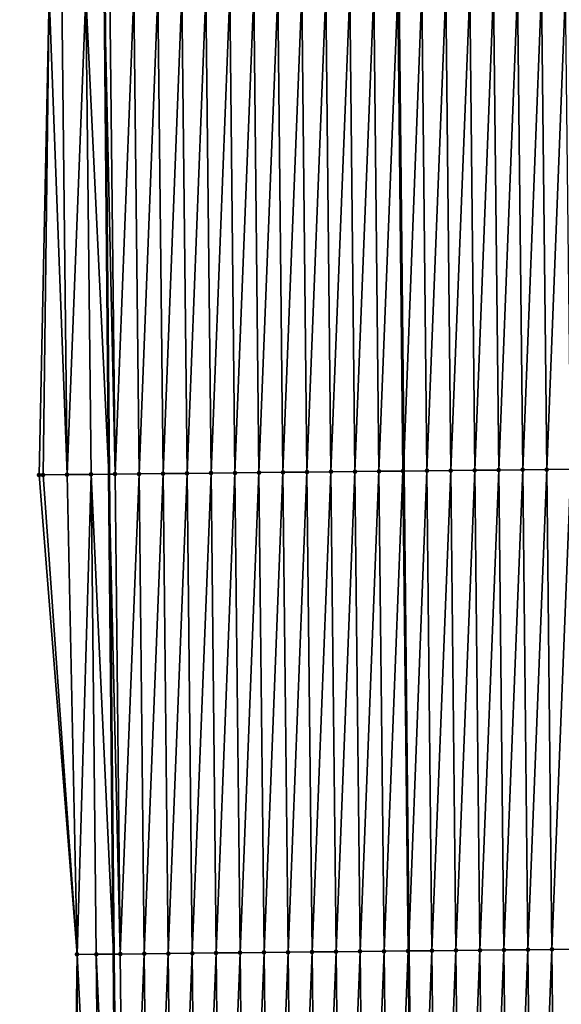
# Model space of a CAD drawing. Header units: feet. Extents: x 2007189 to 2022806, y 818621 to 837694.
# Tile 316 of 656: x 2011353 to 2011376, y 828845 to 828886. Entities that reach past the tile are written whole.
import ezdxf

# ---------------------------------------------------------------- set-up
doc = ezdxf.new("R2010")
doc.units = ezdxf.units.FT
doc.header["$MEASUREMENT"] = 0
for name, color, linetype, lineweight in [('EP_Travel Lane', 172, 'Continuous', 53), ('Road Shots', 141, 'Continuous', 100), ('Road X-Section', 40, 'Continuous', 13), ('STRIPING', 60, 'Continuous', 53)]:
    doc.layers.add(name, color=color, linetype=linetype, lineweight=lineweight)
doc.layers.add('I-77-MM17-21_SB-Surface-Border', color=7, linetype='Continuous')
doc.layers.add('I-77-MM17-21_SB-Surface-TIN', color=7, linetype='Continuous')

msp = doc.modelspace()

# ---------------------------------------------------------------- linework, layer by layer
at = {"layer": 'EP_Travel Lane'}
msp.add_polyline3d([(2011354.749587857, 829086.9643063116, 317.1524679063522), (2011354.979581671, 829066.9660118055, 317.0286059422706), (2011355.209577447, 829046.9675467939, 316.9328874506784), (2011355.439570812, 829026.9692913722, 316.8025781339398), (2011355.633534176, 829006.9840589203, 316.6913245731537), (2011355.821723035, 828986.9853854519, 316.5551894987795), (2011356.009913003, 828966.9865940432, 316.4383833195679), (2011356.19810302, 828946.9877975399, 316.3224105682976), (2011356.386292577, 828926.9890499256, 316.1984395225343), (2011356.574481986, 828906.9903179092, 316.0719165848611), (2011356.762671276, 828886.9915987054, 315.9433314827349), (2011356.950861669, 828866.992762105, 315.8339187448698), (2011357.139050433, 828846.9940987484, 315.696163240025), (2011357.327239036, 828826.995452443, 315.5556009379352), (2011357.535501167, 828806.9998870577, 315.4221144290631), (2011357.747121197, 828787.0012546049, 315.3215290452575), (2011357.958739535, 828767.0027819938, 315.1930798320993), (2011358.170357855, 828747.0043111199, 315.064400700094)], dxfattribs=at)
at = {"layer": 'I-77-MM17-21_SB-Surface-Border', "color": 3, "linetype": 'Continuous', "lineweight": -3}
msp.add_polyline3d([(2011356.669635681, 828746.9886572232, 315.024594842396), (2011357.350865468, 828766.9964450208, 315.1763109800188), (2011356.27611999, 828786.9858623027, 315.2909297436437), (2011356.067860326, 828806.9845930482, 315.3806073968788), (2011355.335832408, 828826.9744574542, 315.4975312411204), (2011355.622954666, 828846.9780881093, 315.6563314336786), (2011354.037516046, 828866.9620809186, 315.7434684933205), (2011354.46445267, 828886.9673824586, 315.8741251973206), (2011353.22869674, 828906.9551135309, 315.9629740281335), (2011353.799391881, 828926.9618330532, 316.1137954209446), (2011354.332915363, 828946.96812921, 316.2686811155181), (2011354.131869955, 828966.9667951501, 316.3834662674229), (2011354.097969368, 828986.9671800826, 316.5101890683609), (2011355.257987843, 829006.9800873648, 316.6823774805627), (2011354.461545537, 829026.9583566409, 316.777838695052), (2011353.307004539, 829046.9462924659, 316.8819204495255), (2011354.165455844, 829066.956908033, 317.0082613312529), (2011354.586643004, 829086.9624844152, 317.1483636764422)], dxfattribs=at)
at = {"layer": 'I-77-MM17-21_SB-Surface-TIN', "color": 128, "linetype": 'Continuous', "lineweight": -3}
for points in [[(2011368.206116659, 828867.1124340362, 315.9968788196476), (2011368.991655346, 828887.1215469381, 316.1329711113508), (2011367.991711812, 828887.1109197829, 316.1177109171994)], [(2011368.206116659, 828867.1124340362, 315.9968788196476), (2011369.2060599, 828867.1230886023, 316.0076544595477), (2011368.991655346, 828887.1215469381, 316.1329711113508)], [(2011369.2060599, 828867.1230886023, 316.0076544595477), (2011369.01704184, 828887.1218175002, 316.1332340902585), (2011368.991655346, 828887.1215469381, 316.1329711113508)], [(2011369.99159856, 828887.1322040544, 316.1433295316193), (2011369.01704184, 828887.1218175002, 316.1332340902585), (2011369.232021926, 828867.1233643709, 316.0080750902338)], [(2011369.2060599, 828867.1230886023, 316.0076544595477), (2011369.232021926, 828867.1233643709, 316.0080750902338), (2011369.01704184, 828887.1218175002, 316.1332340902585)], [(2011370.206003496, 828867.1337100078, 316.0238553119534), (2011369.99159856, 828887.1322040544, 316.1433295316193), (2011369.232021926, 828867.1233643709, 316.0080750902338)], [(2011370.206003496, 828867.1337100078, 316.0238553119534), (2011370.991541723, 828887.1428658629, 316.1529203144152), (2011369.99159856, 828887.1322040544, 316.1433295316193)], [(2011370.206003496, 828867.1337100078, 316.0238553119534), (2011371.205946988, 828867.1443410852, 316.0384737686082), (2011370.991541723, 828887.1428658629, 316.1529203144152)], [(2011371.205946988, 828867.1443410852, 316.0384737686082), (2011371.991485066, 828887.1535108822, 316.1652578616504), (2011370.991541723, 828887.1428658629, 316.1529203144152)], [(2011371.205946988, 828867.1443410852, 316.0384737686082), (2011372.205890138, 828867.1550041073, 316.0478660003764), (2011371.991485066, 828887.1535108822, 316.1652578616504)], [(2011372.205890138, 828867.1550041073, 316.0478660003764), (2011372.991428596, 828887.1641384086, 316.1804572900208), (2011371.991485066, 828887.1535108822, 316.1652578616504)], [(2011372.205890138, 828867.1550041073, 316.0478660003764), (2011373.205833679, 828867.165630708, 316.0632168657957), (2011372.991428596, 828887.1641384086, 316.1804572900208)], [(2011373.205833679, 828867.165630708, 316.0632168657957), (2011373.991372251, 828887.1747543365, 316.1975542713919), (2011372.991428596, 828887.1641384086, 316.1804572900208)], [(2011373.205833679, 828867.165630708, 316.0632168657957), (2011374.205777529, 828867.1762283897, 316.0832989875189), (2011373.991372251, 828887.1747543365, 316.1975542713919)], [(2011374.205777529, 828867.1762283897, 316.0832989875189), (2011374.991315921, 828887.1853689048, 316.2148736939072), (2011373.991372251, 828887.1747543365, 316.1975542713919)], [(2011374.205777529, 828867.1762283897, 316.0832989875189), (2011375.205721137, 828867.1868487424, 316.0996720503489), (2011374.991315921, 828887.1853689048, 316.2148736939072)], [(2011375.205721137, 828867.1868487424, 316.0996720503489), (2011375.991259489, 828887.1959928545, 316.2306582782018), (2011374.991315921, 828887.1853689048, 316.2148736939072)], [(2011375.205721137, 828867.1868487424, 316.0996720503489), (2011376.205664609, 828867.197481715, 316.1139804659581), (2011375.991259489, 828887.1959928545, 316.2306582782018)], [(2011354.037516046, 828866.9620809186, 315.7434684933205), (2011354.206904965, 828866.9638600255, 315.7495079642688), (2011354.46445267, 828886.9673824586, 315.8741251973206)], [(2011354.206904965, 828866.9638600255, 315.7495079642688), (2011355.206849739, 828866.9743716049, 315.7836766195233), (2011354.46445267, 828886.9673824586, 315.8741251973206)], [(2011355.206849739, 828866.9743716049, 315.7836766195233), (2011354.992444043, 828886.9729364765, 315.8915636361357), (2011354.46445267, 828886.9673824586, 315.8741251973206)], [(2011355.206849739, 828866.9743716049, 315.7836766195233), (2011355.992388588, 828886.9834693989, 315.9222405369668), (2011354.992444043, 828886.9729364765, 315.8915636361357)], [(2011355.206849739, 828866.9743716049, 315.7836766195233), (2011356.206794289, 828866.9849040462, 315.8144322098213), (2011355.992388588, 828886.9834693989, 315.9222405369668)], [(2011355.992388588, 828886.9834693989, 315.9222405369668), (2011356.950861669, 828866.992762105, 315.8339187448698), (2011356.762671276, 828886.9915987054, 315.9433314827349)], [(2011356.206794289, 828866.9849040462, 315.8144322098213), (2011356.950861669, 828866.992762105, 315.8339187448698), (2011355.992388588, 828886.9834693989, 315.9222405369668)], [(2011357.206738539, 828866.995464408, 315.8406199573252), (2011356.992332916, 828886.9940224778, 315.9496197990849), (2011356.762671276, 828886.9915987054, 315.9433314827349)], [(2011357.206738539, 828866.995464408, 315.8406199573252), (2011356.762671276, 828886.9915987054, 315.9433314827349), (2011356.950861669, 828866.992762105, 315.8339187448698)], [(2011357.206738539, 828866.995464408, 315.8406199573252), (2011357.992276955, 828887.0046025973, 315.9725751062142), (2011356.992332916, 828886.9940224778, 315.9496197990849)], [(2011357.206738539, 828866.995464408, 315.8406199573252), (2011358.206682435, 828867.0060578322, 315.8613985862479), (2011357.992276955, 828887.0046025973, 315.9725751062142)], [(2011358.206682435, 828867.0060578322, 315.8613985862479), (2011358.992220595, 828887.0152199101, 315.9894455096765), (2011357.992276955, 828887.0046025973, 315.9725751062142)], [(2011358.206682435, 828867.0060578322, 315.8613985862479), (2011359.206626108, 828867.0166720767, 315.8787709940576), (2011358.992220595, 828887.0152199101, 315.9894455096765)], [(2011359.206626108, 828867.0166720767, 315.8787709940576), (2011359.992164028, 828887.0258565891, 316.0031475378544), (2011358.992220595, 828887.0152199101, 315.9894455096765)], [(2011359.206626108, 828867.0166720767, 315.8787709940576), (2011360.206569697, 828867.0272942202, 315.8948510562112), (2011359.992164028, 828887.0258565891, 316.0031475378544)], [(2011360.206569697, 828867.0272942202, 315.8948510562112), (2011360.992107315, 828887.0365067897, 316.0146374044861), (2011359.992164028, 828887.0258565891, 316.0031475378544)], [(2011360.206569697, 828867.0272942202, 315.8948510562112), (2011361.206513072, 828867.0379362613, 315.9076758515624), (2011360.992107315, 828887.0365067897, 316.0146374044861)], [(2011361.206513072, 828867.0379362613, 315.9076758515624), (2011361.992050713, 828887.0471467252, 316.0278066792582), (2011360.992107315, 828887.0365067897, 316.0146374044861)], [(2011361.206513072, 828867.0379362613, 315.9076758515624), (2011362.206456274, 828867.0485944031, 315.9178665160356), (2011361.992050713, 828887.0471467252, 316.0278066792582)], [(2011362.206456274, 828867.0485944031, 315.9178665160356), (2011362.991993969, 828887.0577998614, 316.0388163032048), (2011361.992050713, 828887.0471467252, 316.0278066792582)], [(2011362.206456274, 828867.0485944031, 315.9178665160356), (2011363.2063994, 828867.0592597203, 315.926883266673), (2011362.991993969, 828887.0577998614, 316.0388163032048)], [(2011363.2063994, 828867.0592597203, 315.926883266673), (2011363.991937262, 828887.0684495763, 316.0503856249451), (2011362.991993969, 828887.0577998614, 316.0388163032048)], [(2011363.2063994, 828867.0592597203, 315.926883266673), (2011364.206342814, 828867.069898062, 315.9403132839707), (2011363.991937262, 828887.0684495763, 316.0503856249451)], [(2011364.206342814, 828867.069898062, 315.9403132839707), (2011364.99188079, 828887.0790773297, 316.0655479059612), (2011363.991937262, 828887.0684495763, 316.0503856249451)], [(2011364.206342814, 828867.069898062, 315.9403132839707), (2011365.206286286, 828867.0805310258, 315.9546231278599), (2011364.99188079, 828887.0790773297, 316.0655479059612)], [(2011365.206286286, 828867.0805310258, 315.9546231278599), (2011365.991824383, 828887.0896989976, 316.081705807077), (2011364.99188079, 828887.0790773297, 316.0655479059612)], [(2011365.206286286, 828867.0805310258, 315.9546231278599), (2011366.206229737, 828867.0911659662, 315.9686095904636), (2011365.991824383, 828887.0896989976, 316.081705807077)], [(2011366.206229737, 828867.0911659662, 315.9686095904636), (2011366.991768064, 828887.1003125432, 316.0991925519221), (2011365.991824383, 828887.0896989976, 316.081705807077)], [(2011366.206229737, 828867.0911659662, 315.9686095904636), (2011367.206173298, 828867.1017906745, 315.9842700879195), (2011366.991768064, 828887.1003125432, 316.0991925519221)], [(2011367.206173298, 828867.1017906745, 315.9842700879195), (2011367.991711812, 828887.1109197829, 316.1177109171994), (2011366.991768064, 828887.1003125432, 316.0991925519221)], [(2011367.206173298, 828867.1017906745, 315.9842700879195), (2011368.206116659, 828867.1124340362, 315.9968788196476), (2011367.991711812, 828887.1109197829, 316.1177109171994)], [(2011358.206682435, 828867.0060578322, 315.8613985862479), (2011358.421086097, 828847.0076827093, 315.7224681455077), (2011359.206626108, 828867.0166720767, 315.8787709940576)], [(2011359.206626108, 828867.0166720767, 315.8787709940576), (2011358.421086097, 828847.0076827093, 315.7224681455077), (2011359.421029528, 828847.0183195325, 315.7361465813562)], [(2011359.206626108, 828867.0166720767, 315.8787709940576), (2011359.421029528, 828847.0183195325, 315.7361465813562), (2011360.206569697, 828867.0272942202, 315.8948510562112)], [(2011360.206569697, 828867.0272942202, 315.8948510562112), (2011359.421029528, 828847.0183195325, 315.7361465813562), (2011360.420972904, 828847.0289613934, 315.7490008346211)], [(2011360.206569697, 828867.0272942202, 315.8948510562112), (2011360.420972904, 828847.0289613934, 315.7490008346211), (2011361.206513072, 828867.0379362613, 315.9076758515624)], [(2011361.206513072, 828867.0379362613, 315.9076758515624), (2011360.420972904, 828847.0289613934, 315.7490008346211), (2011361.420916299, 828847.0396016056, 315.762124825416)], [(2011361.206513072, 828867.0379362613, 315.9076758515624), (2011361.420916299, 828847.0396016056, 315.762124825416), (2011362.206456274, 828867.0485944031, 315.9178665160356)], [(2011362.206456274, 828867.0485944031, 315.9178665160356), (2011361.420916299, 828847.0396016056, 315.762124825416), (2011362.420859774, 828847.0502343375, 315.776472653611)], [(2011362.206456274, 828867.0485944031, 315.9178665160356), (2011362.420859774, 828847.0502343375, 315.776472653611), (2011363.2063994, 828867.0592597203, 315.926883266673)], [(2011363.2063994, 828867.0592597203, 315.926883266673), (2011362.420859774, 828847.0502343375, 315.776472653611), (2011363.420803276, 828847.0608645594, 315.7912310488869)], [(2011363.2063994, 828867.0592597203, 315.926883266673), (2011363.420803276, 828847.0608645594, 315.7912310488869), (2011364.206342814, 828867.069898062, 315.9403132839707)], [(2011364.206342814, 828867.069898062, 315.9403132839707), (2011363.420803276, 828847.0608645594, 315.7912310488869), (2011364.420746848, 828847.0714882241, 315.8070622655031)], [(2011364.206342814, 828867.069898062, 315.9403132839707), (2011364.420746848, 828847.0714882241, 315.8070622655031), (2011365.206286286, 828867.0805310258, 315.9546231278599)], [(2011365.206286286, 828867.0805310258, 315.9546231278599), (2011364.420746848, 828847.0714882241, 315.8070622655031), (2011365.420690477, 828847.0821065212, 315.8237716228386)], [(2011365.206286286, 828867.0805310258, 315.9546231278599), (2011365.420690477, 828847.0821065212, 315.8237716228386), (2011366.206229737, 828867.0911659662, 315.9686095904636)], [(2011366.206229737, 828867.0911659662, 315.9686095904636), (2011365.420690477, 828847.0821065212, 315.8237716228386), (2011366.420634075, 828847.0927277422, 315.840002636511)], [(2011366.206229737, 828867.0911659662, 315.9686095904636), (2011366.420634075, 828847.0927277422, 315.840002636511), (2011367.206173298, 828867.1017906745, 315.9842700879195)], [(2011367.206173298, 828867.1017906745, 315.9842700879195), (2011366.420634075, 828847.0927277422, 315.840002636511), (2011367.42057775, 828847.1033418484, 315.857397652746)], [(2011367.206173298, 828867.1017906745, 315.9842700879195), (2011367.42057775, 828847.1033418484, 315.857397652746), (2011368.206116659, 828867.1124340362, 315.9968788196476)], [(2011368.206116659, 828867.1124340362, 315.9968788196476), (2011367.42057775, 828847.1033418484, 315.857397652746), (2011368.420521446, 828847.1139539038, 315.8751281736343)], [(2011368.206116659, 828867.1124340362, 315.9968788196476), (2011368.420521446, 828847.1139539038, 315.8751281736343), (2011369.2060599, 828867.1230886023, 316.0076544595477)], [(2011369.2060599, 828867.1230886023, 316.0076544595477), (2011368.420521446, 828847.1139539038, 315.8751281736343), (2011369.42046514, 828847.124566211, 315.8928174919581)], [(2011369.2060599, 828867.1230886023, 316.0076544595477), (2011369.42046514, 828847.124566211, 315.8928174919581), (2011369.232021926, 828867.1233643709, 316.0080750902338)], [(2011370.206003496, 828867.1337100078, 316.0238553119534), (2011369.232021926, 828867.1233643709, 316.0080750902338), (2011369.447002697, 828847.1248475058, 315.8933435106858)], [(2011369.42046514, 828847.124566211, 315.8928174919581), (2011369.447002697, 828847.1248475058, 315.8933435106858), (2011369.232021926, 828867.1233643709, 316.0080750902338)], [(2011370.206003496, 828867.1337100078, 316.0238553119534), (2011369.447002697, 828847.1248475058, 315.8933435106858), (2011370.420408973, 828847.1351654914, 315.9126380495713)], [(2011370.206003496, 828867.1337100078, 316.0238553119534), (2011370.420408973, 828847.1351654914, 315.9126380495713), (2011371.205946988, 828867.1443410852, 316.0384737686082)], [(2011371.205946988, 828867.1443410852, 316.0384737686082), (2011370.420408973, 828847.1351654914, 315.9126380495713), (2011371.420352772, 828847.1457680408, 315.9319237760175)], [(2011371.205946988, 828867.1443410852, 316.0384737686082), (2011371.420352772, 828847.1457680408, 315.9319237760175), (2011372.205890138, 828867.1550041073, 316.0478660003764)], [(2011372.205890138, 828867.1550041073, 316.0478660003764), (2011371.420352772, 828847.1457680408, 315.9319237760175), (2011372.420296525, 828847.1563747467, 315.9505294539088)], [(2011372.205890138, 828867.1550041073, 316.0478660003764), (2011372.420296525, 828847.1563747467, 315.9505294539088), (2011373.205833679, 828867.165630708, 316.0632168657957)], [(2011373.205833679, 828867.165630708, 316.0632168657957), (2011372.420296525, 828847.1563747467, 315.9505294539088), (2011373.420240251, 828847.1669840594, 315.9687087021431)], [(2011373.205833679, 828867.165630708, 316.0632168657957), (2011373.420240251, 828847.1669840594, 315.9687087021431), (2011374.205777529, 828867.1762283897, 316.0832989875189)], [(2011374.205777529, 828867.1762283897, 316.0832989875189), (2011373.420240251, 828847.1669840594, 315.9687087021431), (2011374.420183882, 828847.1776022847, 315.9854298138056)], [(2011374.205777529, 828867.1762283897, 316.0832989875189), (2011374.420183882, 828847.1776022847, 315.9854298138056), (2011375.205721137, 828867.1868487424, 316.0996720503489)], [(2011375.205721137, 828867.1868487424, 316.0996720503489), (2011374.420183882, 828847.1776022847, 315.9854298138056), (2011375.420127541, 828847.1882178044, 316.0025935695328)], [(2011375.205721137, 828867.1868487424, 316.0996720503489), (2011375.420127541, 828847.1882178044, 316.0025935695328), (2011376.205664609, 828867.197481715, 316.1139804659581)], [(2011376.205664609, 828867.197481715, 316.1139804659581), (2011375.420127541, 828847.1882178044, 316.0025935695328), (2011376.420071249, 828847.1988287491, 316.0205057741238)], [(2011354.037516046, 828866.9620809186, 315.7434684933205), (2011355.622954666, 828846.9780881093, 315.6563314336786), (2011354.206904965, 828866.9638600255, 315.7495079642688)], [(2011354.206904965, 828866.9638600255, 315.7495079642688), (2011355.622954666, 828846.9780881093, 315.6563314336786), (2011355.206849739, 828866.9743716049, 315.7836766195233)], [(2011355.206849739, 828866.9743716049, 315.7836766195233), (2011355.622954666, 828846.9780881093, 315.6563314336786), (2011356.206794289, 828866.9849040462, 315.8144322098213)], [(2011356.206794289, 828866.9849040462, 315.8144322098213), (2011355.622954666, 828846.9780881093, 315.6563314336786), (2011356.421198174, 828846.9865080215, 315.6789213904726)], [(2011356.206794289, 828866.9849040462, 315.8144322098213), (2011357.139050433, 828846.9940987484, 315.696163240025), (2011356.950861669, 828866.992762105, 315.8339187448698)], [(2011356.206794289, 828866.9849040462, 315.8144322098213), (2011356.421198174, 828846.9865080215, 315.6789213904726), (2011357.139050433, 828846.9940987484, 315.696163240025)], [(2011357.206738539, 828866.995464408, 315.8406199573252), (2011356.950861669, 828866.992762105, 315.8339187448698), (2011357.421142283, 828846.9970816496, 315.7029387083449)], [(2011357.421142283, 828846.9970816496, 315.7029387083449), (2011356.950861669, 828866.992762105, 315.8339187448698), (2011357.139050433, 828846.9940987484, 315.696163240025)], [(2011357.206738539, 828866.995464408, 315.8406199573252), (2011357.421142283, 828846.9970816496, 315.7029387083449), (2011358.206682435, 828867.0060578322, 315.8613985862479)], [(2011358.206682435, 828867.0060578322, 315.8613985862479), (2011357.421142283, 828846.9970816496, 315.7029387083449), (2011358.421086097, 828847.0076827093, 315.7224681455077)], [(2011355.335832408, 828826.9744574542, 315.4975312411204), (2011355.635657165, 828826.977611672, 315.5073820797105), (2011355.622954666, 828846.9780881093, 315.6563314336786)], [(2011356.635601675, 828826.9881478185, 315.5375322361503), (2011356.421198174, 828846.9865080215, 315.6789213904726), (2011355.622954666, 828846.9780881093, 315.6563314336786)], [(2011355.635657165, 828826.977611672, 315.5073820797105), (2011356.635601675, 828826.9881478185, 315.5375322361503), (2011355.622954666, 828846.9780881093, 315.6563314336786)], [(2011356.421198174, 828846.9865080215, 315.6789213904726), (2011357.327239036, 828826.995452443, 315.5556009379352), (2011357.139050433, 828846.9940987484, 315.696163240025)], [(2011356.635601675, 828826.9881478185, 315.5375322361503), (2011357.327239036, 828826.995452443, 315.5556009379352), (2011356.421198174, 828846.9865080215, 315.6789213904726)], [(2011357.635545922, 828826.9987085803, 315.5636553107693), (2011357.421142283, 828846.9970816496, 315.7029387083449), (2011357.139050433, 828846.9940987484, 315.696163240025)], [(2011357.635545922, 828826.9987085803, 315.5636553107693), (2011357.139050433, 828846.9940987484, 315.696163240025), (2011357.327239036, 828826.995452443, 315.5556009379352)], [(2011357.635545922, 828826.9987085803, 315.5636553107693), (2011358.421086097, 828847.0076827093, 315.7224681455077), (2011357.421142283, 828846.9970816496, 315.7029387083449)], [(2011357.635545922, 828826.9987085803, 315.5636553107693), (2011358.635489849, 828827.0092990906, 315.584911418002), (2011358.421086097, 828847.0076827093, 315.7224681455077)], [(2011358.635489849, 828827.0092990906, 315.584911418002), (2011359.421029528, 828847.0183195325, 315.7361465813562), (2011358.421086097, 828847.0076827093, 315.7224681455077)], [(2011358.635489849, 828827.0092990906, 315.584911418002), (2011359.635433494, 828827.0199159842, 315.6018511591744), (2011359.421029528, 828847.0183195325, 315.7361465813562)], [(2011359.635433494, 828827.0199159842, 315.6018511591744), (2011360.420972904, 828847.0289613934, 315.7490008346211), (2011359.421029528, 828847.0183195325, 315.7361465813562)], [(2011359.635433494, 828827.0199159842, 315.6018511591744), (2011360.635377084, 828827.0305379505, 315.6179610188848), (2011360.420972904, 828847.0289613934, 315.7490008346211)], [(2011360.635377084, 828827.0305379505, 315.6179610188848), (2011361.420916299, 828847.0396016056, 315.762124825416), (2011360.420972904, 828847.0289613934, 315.7490008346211)], [(2011360.635377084, 828827.0305379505, 315.6179610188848), (2011361.635320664, 828827.0411608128, 315.6339242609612), (2011361.420916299, 828847.0396016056, 315.762124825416)], [(2011361.635320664, 828827.0411608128, 315.6339242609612), (2011362.420859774, 828847.0502343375, 315.776472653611), (2011361.420916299, 828847.0396016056, 315.762124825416)], [(2011361.635320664, 828827.0411608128, 315.6339242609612), (2011362.635264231, 828827.051784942, 315.6496802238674), (2011362.420859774, 828847.0502343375, 315.776472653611)], [(2011362.635264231, 828827.051784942, 315.6496802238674), (2011363.420803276, 828847.0608645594, 315.7912310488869), (2011362.420859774, 828847.0502343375, 315.776472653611)], [(2011362.635264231, 828827.051784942, 315.6496802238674), (2011363.635207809, 828827.0624081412, 315.6655883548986), (2011363.420803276, 828847.0608645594, 315.7912310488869)], [(2011363.635207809, 828827.0624081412, 315.6655883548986), (2011364.420746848, 828847.0714882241, 315.8070622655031), (2011363.420803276, 828847.0608645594, 315.7912310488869)], [(2011363.635207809, 828827.0624081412, 315.6655883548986), (2011364.635151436, 828827.0730266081, 315.6822707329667), (2011364.420746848, 828847.0714882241, 315.8070622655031)], [(2011364.635151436, 828827.0730266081, 315.6822707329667), (2011365.420690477, 828847.0821065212, 315.8237716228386), (2011364.420746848, 828847.0714882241, 315.8070622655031)], [(2011364.635151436, 828827.0730266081, 315.6822707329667), (2011365.635095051, 828827.0836462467, 315.6987613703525), (2011365.420690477, 828847.0821065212, 315.8237716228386)], [(2011365.635095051, 828827.0836462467, 315.6987613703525), (2011366.420634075, 828847.0927277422, 315.840002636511), (2011365.420690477, 828847.0821065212, 315.8237716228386)], [(2011365.635095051, 828827.0836462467, 315.6987613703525), (2011366.635038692, 828827.0942634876, 315.7156442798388), (2011366.420634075, 828847.0927277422, 315.840002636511)], [(2011366.635038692, 828827.0942634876, 315.7156442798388), (2011367.42057775, 828847.1033418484, 315.857397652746), (2011366.420634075, 828847.0927277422, 315.840002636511)], [(2011366.635038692, 828827.0942634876, 315.7156442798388), (2011367.6349825, 828827.1048651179, 315.7350811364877), (2011367.42057775, 828847.1033418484, 315.857397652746)], [(2011367.6349825, 828827.1048651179, 315.7350811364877), (2011368.420521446, 828847.1139539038, 315.8751281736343), (2011367.42057775, 828847.1033418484, 315.857397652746)], [(2011367.6349825, 828827.1048651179, 315.7350811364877), (2011368.634926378, 828827.1154602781, 315.755576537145), (2011368.420521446, 828847.1139539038, 315.8751281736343)], [(2011368.634926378, 828827.1154602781, 315.755576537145), (2011369.42046514, 828847.124566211, 315.8928174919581), (2011368.420521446, 828847.1139539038, 315.8751281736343)], [(2011368.634926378, 828827.1154602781, 315.755576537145), (2011369.634870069, 828827.1260728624, 315.7732212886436), (2011369.42046514, 828847.124566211, 315.8928174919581)], [(2011369.634870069, 828827.1260728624, 315.7732212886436), (2011369.447002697, 828847.1248475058, 315.8933435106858), (2011369.42046514, 828847.124566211, 315.8928174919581)], [(2011370.420408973, 828847.1351654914, 315.9126380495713), (2011369.447002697, 828847.1248475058, 315.8933435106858), (2011369.661983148, 828827.1263604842, 315.7737216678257)], [(2011369.634870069, 828827.1260728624, 315.7732212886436), (2011369.661983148, 828827.1263604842, 315.7737216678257), (2011369.447002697, 828847.1248475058, 315.8933435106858)], [(2011370.634813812, 828827.1366804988, 315.7916755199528), (2011370.420408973, 828847.1351654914, 315.9126380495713), (2011369.661983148, 828827.1263604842, 315.7737216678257)], [(2011370.634813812, 828827.1366804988, 315.7916755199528), (2011371.420352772, 828847.1457680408, 315.9319237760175), (2011370.420408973, 828847.1351654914, 315.9126380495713)], [(2011370.634813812, 828827.1366804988, 315.7916755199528), (2011371.634757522, 828827.1472912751, 315.8096160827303), (2011371.420352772, 828847.1457680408, 315.9319237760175)], [(2011371.634757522, 828827.1472912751, 315.8096160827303), (2011372.420296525, 828847.1563747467, 315.9505294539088), (2011371.420352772, 828847.1457680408, 315.9319237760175)], [(2011371.634757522, 828827.1472912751, 315.8096160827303), (2011372.634701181, 828827.1579069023, 315.82676302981), (2011372.420296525, 828847.1563747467, 315.9505294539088)], [(2011372.634701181, 828827.1579069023, 315.82676302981), (2011373.420240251, 828847.1669840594, 315.9687087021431), (2011372.420296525, 828847.1563747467, 315.9505294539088)], [(2011372.634701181, 828827.1579069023, 315.82676302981), (2011373.634644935, 828827.168513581, 315.8453739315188), (2011373.420240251, 828847.1669840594, 315.9687087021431)], [(2011373.634644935, 828827.168513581, 315.8453739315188), (2011374.420183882, 828847.1776022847, 315.9854298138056), (2011373.420240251, 828847.1669840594, 315.9687087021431)], [(2011373.634644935, 828827.168513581, 315.8453739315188), (2011374.634588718, 828827.1791175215, 315.8644328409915), (2011374.420183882, 828847.1776022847, 315.9854298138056)], [(2011374.634588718, 828827.1791175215, 315.8644328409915), (2011375.420127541, 828847.1882178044, 316.0025935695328), (2011374.420183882, 828847.1776022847, 315.9854298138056)], [(2011374.634588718, 828827.1791175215, 315.8644328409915), (2011375.634532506, 828827.1897210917, 315.8835523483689), (2011375.420127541, 828847.1882178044, 316.0025935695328)], [(2011375.634532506, 828827.1897210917, 315.8835523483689), (2011376.420071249, 828847.1988287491, 316.0205057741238), (2011375.420127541, 828847.1882178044, 316.0025935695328)], [(2011375.634532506, 828827.1897210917, 315.8835523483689), (2011376.634476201, 828827.2003331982, 315.9012752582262), (2011376.420071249, 828847.1988287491, 316.0205057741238)]]:
    msp.add_3dface(points, dxfattribs=at)
at = {"layer": 'Road Shots', "lineweight": 100}
for p in [(2011359.206626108, 828867.0166720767, 315.8787709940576), (2011360.206569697, 828867.0272942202, 315.8948510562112), (2011361.206513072, 828867.0379362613, 315.9076758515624), (2011362.206456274, 828867.0485944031, 315.9178665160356), (2011363.2063994, 828867.0592597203, 315.926883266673), (2011364.206342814, 828867.069898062, 315.9403132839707), (2011365.206286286, 828867.0805310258, 315.9546231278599), (2011366.206229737, 828867.0911659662, 315.9686095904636), (2011367.206173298, 828867.1017906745, 315.9842700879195), (2011368.206116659, 828867.1124340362, 315.9968788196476), (2011369.2060599, 828867.1230886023, 316.0076544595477), (2011370.206003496, 828867.1337100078, 316.0238553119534), (2011371.205946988, 828867.1443410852, 316.0384737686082), (2011372.205890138, 828867.1550041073, 316.0478660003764), (2011373.205833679, 828867.165630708, 316.0632168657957), (2011374.205777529, 828867.1762283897, 316.0832989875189), (2011375.205721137, 828867.1868487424, 316.0996720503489), (2011354.037516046, 828866.9620809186, 315.7434684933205), (2011354.206904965, 828866.9638600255, 315.7495079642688), (2011355.206849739, 828866.9743716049, 315.7836766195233), (2011356.206794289, 828866.9849040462, 315.8144322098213), (2011357.206738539, 828866.995464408, 315.8406199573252), (2011358.206682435, 828867.0060578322, 315.8613985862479), (2011355.622954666, 828846.9780881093, 315.6563314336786), (2011356.421198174, 828846.9865080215, 315.6789213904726), (2011357.421142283, 828846.9970816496, 315.7029387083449), (2011358.421086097, 828847.0076827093, 315.7224681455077), (2011359.421029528, 828847.0183195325, 315.7361465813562), (2011360.420972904, 828847.0289613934, 315.7490008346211), (2011361.420916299, 828847.0396016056, 315.762124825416), (2011362.420859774, 828847.0502343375, 315.776472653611), (2011363.420803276, 828847.0608645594, 315.7912310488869), (2011364.420746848, 828847.0714882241, 315.8070622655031), (2011365.420690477, 828847.0821065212, 315.8237716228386), (2011366.420634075, 828847.0927277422, 315.840002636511), (2011367.42057775, 828847.1033418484, 315.857397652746), (2011368.420521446, 828847.1139539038, 315.8751281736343), (2011369.42046514, 828847.124566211, 315.8928174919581), (2011370.420408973, 828847.1351654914, 315.9126380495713), (2011371.420352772, 828847.1457680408, 315.9319237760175), (2011372.420296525, 828847.1563747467, 315.9505294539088), (2011373.420240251, 828847.1669840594, 315.9687087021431), (2011374.420183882, 828847.1776022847, 315.9854298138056), (2011375.420127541, 828847.1882178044, 316.0025935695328)]:
    msp.add_point(p, dxfattribs=at)
at = {"layer": 'Road X-Section', "extrusion": (-0.01072023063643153, 0.9999238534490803, 0.006112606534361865), "elevation": 807243.5975624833, "flags": 128}
msp.add_lwpolyline([(-2020168.434514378, -4618.576357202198), (-2020167.434514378, -4618.537806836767), (-2020166.434514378, -4618.497563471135), (-2020165.434514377, -4618.458963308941), (-2020164.434514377, -4618.427753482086), (-2020163.434514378, -4618.400433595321), (-2020162.434514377, -4618.376717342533), (-2020161.434514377, -4618.357830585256), (-2020160.434514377, -4618.344932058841), (-2020159.434514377, -4618.3380080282), (-2020158.434514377, -4618.331040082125), (-2020157.434514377, -4618.323020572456), (-2020156.434514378, -4618.315332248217), (-2020155.434514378, -4618.302300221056), (-2020154.434514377, -4618.293559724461), (-2020153.434514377, -4618.280290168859), (-2020152.434514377, -4618.264970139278), (-2020151.434514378, -4618.256860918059), (-2020151.336830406, -4618.256820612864), (-2020151.133878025, -4618.257131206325), (-2020150.434514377, -4618.262490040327), (-2020150.370830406, -4618.263272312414), (-2020149.434514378, -4618.279237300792), (-2020148.434514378, -4618.299960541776), (-2020147.434514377, -4618.318751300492), (-2020146.434514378, -4618.334789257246), (-2020145.434514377, -4618.349097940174), (-2020144.434514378, -4618.365471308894), (-2020143.434514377, -4618.385553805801), (-2020142.434514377, -4618.400904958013), (-2020141.434514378, -4618.410297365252), (-2020140.434514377, -4618.424916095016), (-2020139.434514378, -4618.441117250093), (-2020138.434514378, -4618.451893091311), (-2020137.434514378, -4618.464502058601), (-2020136.434514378, -4618.480162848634), (-2020135.434514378, -4618.494149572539), (-2020134.434514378, -4618.508459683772), (-2020133.434514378, -4618.521889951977), (-2020132.434514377, -4618.530906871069), (-2020131.434514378, -4618.541097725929), (-2020130.434514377, -4618.55392276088), (-2020129.434514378, -4618.570003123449), (-2020128.434514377, -4618.587375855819), (-2020127.434514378, -4618.608154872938), (-2020126.434514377, -4618.634343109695), (-2020125.434514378, -4618.665099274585), (-2020124.434514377, -4618.699268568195), (-2020124.26511612, -4618.705308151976)], dxfattribs=at)
at = {"layer": 'Road X-Section', "extrusion": (-0.01072023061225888, 0.9999238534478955, 0.006112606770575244), "elevation": 807223.5976101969, "flags": 128}
msp.add_lwpolyline([(-2020167.434495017, -4618.542960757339), (-2020166.434495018, -4618.498645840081), (-2020165.434495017, -4618.456050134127), (-2020164.434495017, -4618.422409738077), (-2020163.434495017, -4618.398762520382), (-2020162.434495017, -4618.373670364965), (-2020161.434495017, -4618.350372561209), (-2020160.434495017, -4618.335576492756), (-2020159.434495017, -4618.325880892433), (-2020158.434495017, -4618.317950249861), (-2020157.434495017, -4618.309387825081), (-2020156.434495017, -4618.299189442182), (-2020155.434495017, -4618.287712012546), (-2020154.434495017, -4618.276089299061), (-2020153.434495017, -4618.262123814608), (-2020152.434495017, -4618.248330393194), (-2020151.434495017, -4618.238749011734), (-2020150.879159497, -4618.237052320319), (-2020150.744111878, -4618.237247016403), (-2020150.434495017, -4618.238629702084), (-2020150.029826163, -4618.242319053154), (-2020149.434495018, -4618.250704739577), (-2020148.434495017, -4618.2684032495), (-2020147.434495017, -4618.287241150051), (-2020146.434495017, -4618.306202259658), (-2020145.434495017, -4618.324114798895), (-2020144.434495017, -4618.341278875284), (-2020143.434495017, -4618.358000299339), (-2020142.434495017, -4618.376179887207), (-2020141.434495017, -4618.3947859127), (-2020140.434495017, -4618.414071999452), (-2020139.434495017, -4618.433892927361), (-2020138.434495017, -4618.451582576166), (-2020137.434495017, -4618.469313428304), (-2020136.434495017, -4618.486708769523), (-2020135.434495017, -4618.50294008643), (-2020134.434495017, -4618.519649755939), (-2020133.434495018, -4618.535481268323), (-2020132.434495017, -4618.550239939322), (-2020131.434495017, -4618.56458803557), (-2020130.434495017, -4618.577712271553), (-2020129.434495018, -4618.590566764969), (-2020128.434495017, -4618.604245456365), (-2020127.434495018, -4618.623775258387), (-2020126.434495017, -4618.647793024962), (-2020125.636207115, -4618.670383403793)], dxfattribs=at)
at = {"layer": 'STRIPING'}
msp.add_polyline3d([(2011366.834528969, 829087.0999986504, 317.362866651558), (2011367.059931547, 829067.1016428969, 317.2405332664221), (2011367.285335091, 829047.1032014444, 317.1323444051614), (2011367.510738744, 829027.1047502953, 317.0257473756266), (2011367.727162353, 829007.1124406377, 316.8998349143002), (2011367.942141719, 828987.1140544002, 316.7637169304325), (2011368.157121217, 828967.1156559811, 316.6296072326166), (2011368.37210048, 828947.1172794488, 316.4919167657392), (2011368.587081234, 828927.1187642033, 316.3769201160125), (2011368.802060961, 828907.1203443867, 316.2463109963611), (2011369.01704184, 828887.1218175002, 316.1332340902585), (2011369.232021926, 828867.1233643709, 316.0080750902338), (2011369.447002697, 828847.1248475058, 315.8933435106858), (2011369.661983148, 828827.1263604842, 315.7737216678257), (2011369.874091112, 828807.1292256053, 315.6388683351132), (2011370.085727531, 828787.1307326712, 315.5140376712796), (2011370.297365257, 828767.1321161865, 315.410656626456), (2011370.509002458, 828747.1335493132, 315.2986819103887)], dxfattribs=at)

doc.saveas('drawing.dxf')
